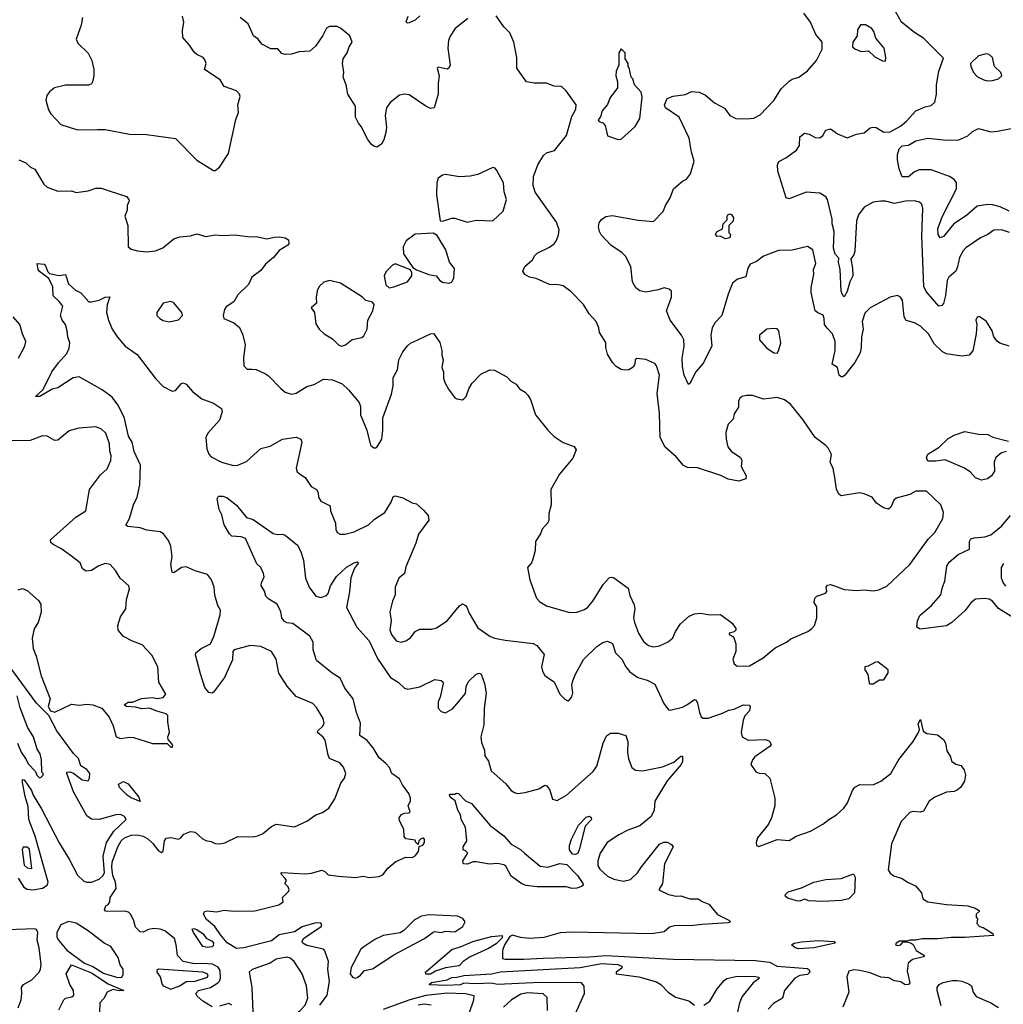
# Model space of a CAD drawing. Extents: x 1690054 to 1842981, y 782881 to 914114.
# Tile 557 of 656: x 1796596 to 1803037, y 840625 to 847072. Entities that reach past the tile are written whole.
import ezdxf

# ---------------------------------------------------------------- set-up
doc = ezdxf.new("R2010")
doc.units = 0

msp = doc.modelspace()

# ---------------------------------------------------------------- linework, layer by layer
at = {"layer": '0CON10XD'}
for points in [[(1797007.5, 847085), (1796998.8, 847035), (1796966.4, 846943.6), (1796977, 846917), (1797045, 846853.3), (1797068, 846805), (1797082, 846745), (1797082, 846705), (1797073.3, 846665), (1797065, 846652.5), (1797046.1, 846643.9), (1796895, 846641.9), (1796824.5, 846625.5), (1796789.7, 846600.3), (1796773.8, 846575), (1796766.2, 846545), (1796785, 846482.5), (1796800, 846455), (1796865, 846386), (1796975, 846350), (1797105, 846352.9), (1797155, 846352), (1797315, 846322.5), (1797425, 846319.2), (1797615, 846293.8), (1797755, 846152), (1797865, 846083.3), (1797875, 846083.3)], [(1797875, 846083.3), (1797905, 846106.7), (1797962.5, 846195), (1798010.9, 846419.1), (1798029.2, 846465), (1798023.8, 846515), (1798038.8, 846568.8), (1798035.8, 846585), (1798015.4, 846605.4), (1797935, 846634.2), (1797907.4, 846677.4), (1797806.7, 846745), (1797816.7, 846785), (1797808.3, 846808.3), (1797796.7, 846825), (1797755, 846844.2), (1797738.3, 846858.3), (1797708, 846905), (1797664.2, 846955), (1797661.7, 847001.7), (1797670, 847055), (1797661.9, 847095)], [(1799529.5, 847080.5), (1799447, 847013), (1799415, 846963.3), (1799404.4, 846935), (1799398.6, 846885), (1799413.8, 846775), (1799406.1, 846753.9), (1799395, 846746.7), (1799335, 846760), (1799330, 846755), (1799343.3, 846705), (1799336, 846655), (1799336.9, 846585), (1799308.8, 846495), (1799285, 846490.8), (1799255, 846505.6), (1799145, 846578.9), (1799115, 846584.5), (1799082.3, 846577.7), (1799021.3, 846528.7), (1798998.1, 846495), (1798989.2, 846445), (1798996.9, 846365), (1798993.9, 846333.9), (1798980, 846285), (1798963.9, 846256.1), (1798935, 846236.7), (1798915, 846243.8), (1798898.8, 846255), (1798875, 846286.7), (1798832.7, 846372.7), (1798814, 846395), (1798794.5, 846434.5), (1798794, 846505), (1798744, 846585), (1798733.8, 846645), (1798714, 846695), (1798718, 846725), (1798710, 846785), (1798713.8, 846815), (1798740, 846855), (1798753.3, 846895), (1798772.5, 846925), (1798756.7, 846965), (1798696.4, 847016.4), (1798675, 847027.5), (1798625, 847027.5), (1798605, 847016.7), (1798581.2, 846968.8), (1798531.7, 846898.3), (1798495, 846865.8), (1798425, 846861.2), (1798375, 846845.8), (1798334.3, 846844.3), (1798311.2, 846851.2), (1798285, 846880.6), (1798241.2, 846881.2), (1798182.2, 846912.2), (1798156.2, 846945), (1798125.7, 846965.7), (1798090.8, 847045), (1798040, 847085)], [(1799215, 847096.2), (1799185, 847068), (1799145, 847051.2), (1799135, 847050), (1799127, 847057), (1799140, 847095)], [(1799175, 844962.5), (1799285, 845015.8), (1799305, 845016), (1799315, 845006.7), (1799347.7, 844957.7), (1799360, 844905), (1799360, 844875), (1799368.8, 844845), (1799360, 844795), (1799371.2, 844765), (1799370, 844725), (1799380, 844695), (1799402.7, 844652.7), (1799446.1, 844596.1), (1799458.3, 844588.3), (1799495, 844583.3), (1799505, 844590), (1799518.8, 844605), (1799536.2, 844655), (1799558.3, 844691.7), (1799615, 844750), (1799675, 844780), (1799705, 844777.5), (1799785, 844732.5), (1799812.5, 844705), (1799847.5, 844685), (1799867.5, 844655), (1799905, 844633.3), (1799924.2, 844614.2), (1799940, 844585), (1799974.3, 844484.3), (1800053.3, 844385), (1800095, 844343.3), (1800155, 844303.3), (1800226.1, 844276.1), (1800240, 844255), (1800218.8, 844201.2), (1800130, 844095), (1800073.8, 843995), (1800076.7, 843895), (1800060.7, 843839.3), (1800060, 843795), (1800053.6, 843776.4), (1800016.7, 843735), (1800006.7, 843705), (1799973.3, 843655), (1799971.2, 843595), (1799955, 843540), (1799946.7, 843515), (1799921.2, 843485), (1799936.2, 843405), (1799980, 843285), (1800000.9, 843260.9), (1800044.4, 843234.4), (1800195, 843190.8), (1800245, 843192.2), (1800295, 843210.6), (1800315, 843224.4), (1800348.5, 843265), (1800416.1, 843373.9), (1800455, 843416.2), (1800468.3, 843421.7), (1800485, 843418.8), (1800579.8, 843349.8), (1800591.7, 843301.7), (1800620.3, 843240.3), (1800623.3, 843215), (1800615.6, 843155), (1800621.5, 843125), (1800648.6, 843055), (1800680.7, 843000.7), (1800713.1, 842973.1), (1800745, 842965.6), (1800785, 842972.9), (1800841.2, 842998.8), (1800872, 843025), (1800889.2, 843065), (1800923.8, 843115), (1800980, 843165), (1801015, 843182), (1801054.1, 843185.9), (1801116.1, 843173.9), (1801185, 843176.2), (1801261.2, 843121.2), (1801286.1, 843086.1), (1801285.9, 843074.1), (1801275, 843062.5), (1801242.5, 843055), (1801242.5, 843045), (1801270.7, 843030.7), (1801286, 842985), (1801286.2, 842935), (1801266.2, 842885), (1801273.8, 842855), (1801295, 842838.8), (1801375, 842840), (1801465, 842892.9), (1801542.2, 842957.8), (1801617.5, 842995), (1801645, 843016.7), (1801757.5, 843065), (1801782.5, 843085), (1801800, 843105), (1801816.7, 843155), (1801816.4, 843226.4), (1801797.5, 843255), (1801802.5, 843285), (1801815, 843296.7), (1801873, 843317), (1801881.7, 843328.3), (1801877.5, 843355), (1801885, 843370), (1801905, 843372.5), (1801938.3, 843361.7), (1801995, 843341.2), (1802075, 843333.3), (1802125, 843338.8), (1802185, 843332), (1802221.7, 843338.3), (1802275, 843363.3), (1802423.8, 843505), (1802545, 843671.2), (1802589.2, 843715), (1802641.2, 843805), (1802646.2, 843845), (1802626.7, 843895), (1802534.4, 843984.4), (1802465, 843985.5), (1802425, 843963.3), (1802335, 843938.6), (1802320, 843925), (1802300.3, 843879.7), (1802285, 843866.7), (1802252.5, 843875), (1802207, 843907), (1802177.5, 843945), (1802125, 843966.2), (1802095, 843973.8), (1801975, 843954), (1801960, 843965), (1801945, 843997.5), (1801933, 844073), (1801922.4, 844132.4), (1801902, 844175), (1801911.2, 844225), (1801892.9, 844265), (1801875, 844284.4), (1801804.2, 844335), (1801723, 844453), (1801642.5, 844555), (1801605, 844582.9), (1801555, 844598.6), (1801466.4, 844586.4), (1801395, 844611.2), (1801355, 844610), (1801326.1, 844603.9), (1801313.3, 844595), (1801303.8, 844575), (1801302.5, 844535), (1801275, 844490), (1801266.7, 844455), (1801235, 844422.5), (1801220.3, 844369.7), (1801221.4, 844325), (1801231.9, 844275), (1801255, 844245.7), (1801316.2, 844205), (1801323.8, 844185), (1801321.2, 844145), (1801352.5, 844085), (1801350, 844065), (1801305, 844050), (1801235, 844064), (1801187, 844087), (1801035, 844136.7), (1800969.1, 844139.1), (1800942.6, 844152.6), (1800895, 844210), (1800822.7, 844272.7), (1800790, 844335), (1800786, 844495), (1800770, 844625), (1800785.6, 844745), (1800765.6, 844805.6), (1800755, 844820), (1800695, 844846.7), (1800636.1, 844853.9), (1800626.2, 844845), (1800623.8, 844816.2), (1800613, 844797), (1800585, 844780), (1800555, 844776.7), (1800535, 844781.2), (1800501.2, 844801.2), (1800477.7, 844827.7), (1800445, 844882.5), (1800434.2, 844925), (1800435, 844957.5), (1800393.2, 845023.2), (1800387.5, 845055), (1800370, 845095), (1800323.8, 845145), (1800287.3, 845207.3), (1800205, 845292.5), (1800155, 845328.8), (1800123.6, 845336.4), (1800065, 845337.5), (1799977.6, 845377.6), (1799935, 845385.7), (1799904.2, 845404.2), (1799890, 845425), (1799904.1, 845455.9), (1799955, 845502.5), (1799966.2, 845525), (1799985, 845543.8), (1800065, 845582.5), (1800095, 845604.4), (1800110, 845625), (1800125, 845663.3), (1800127.3, 845695), (1800110, 845745), (1799972.1, 845942.1), (1799958.8, 845985), (1799960.8, 846045), (1799989.3, 846120.7), (1800025, 846182.5), (1800045, 846200), (1800098, 846215), (1800177, 846313), (1800211.2, 846438.8), (1800236.7, 846485), (1800240, 846515), (1800175, 846606.7), (1800143.6, 846633.6), (1800095, 846636.7), (1800045, 846656.7), (1799964, 846656), (1799915, 846664.2), (1799870.8, 846725), (1799851.4, 846755), (1799851.4, 846825), (1799832.5, 846925), (1799805, 846986.7), (1799765.9, 847025.9), (1799715.9, 847095.9)], [(1800435, 845782), (1800475, 845790), (1800645, 845758.6), (1800745, 845749.2), (1800809.2, 845815), (1800824, 845855), (1800854.3, 845905.7), (1800876.2, 845965), (1800935, 846014), (1800962.4, 846027.6), (1800988.3, 846061.7), (1801011.4, 846145), (1800994.5, 846204.5), (1800979.5, 846295), (1800915, 846434.2), (1800824.6, 846495), (1800817.5, 846515), (1800836.2, 846555), (1800875, 846571.9), (1800955, 846581.2), (1800995, 846602.5), (1801045, 846597.5), (1801087.6, 846577.6), (1801145, 846526.2), (1801211.7, 846491.7), (1801246, 846445), (1801285, 846425.6), (1801355, 846422.5), (1801402.3, 846427.7), (1801445, 846448), (1801535, 846542.5), (1801581.7, 846618.3), (1801635, 846669.2), (1801655, 846682.5), (1801697.5, 846695), (1801755, 846736.7), (1801814, 846805), (1801851.2, 846878.8), (1801850, 846925), (1801808.8, 846975), (1801773.8, 847055), (1801730.8, 847115)], [(1803077.4, 845677.4), (1803025, 845696.1), (1802975, 845692.5), (1802935.8, 845665), (1802886.8, 845643.2), (1802792.4, 845577.6), (1802775, 845557.5), (1802749.5, 845515), (1802737.6, 845452.4), (1802725.5, 845425), (1802680, 845385), (1802668.9, 845365), (1802658, 845265), (1802645, 845213.8), (1802635, 845199.2), (1802615, 845195.7), (1802531.5, 845291.5), (1802517.3, 845325), (1802503.2, 845655), (1802510, 845835), (1802504.2, 845864.2), (1802487.9, 845877.9), (1802455.5, 845885.5), (1802396.8, 845883.2), (1802325, 845868.1), (1802265, 845884.2), (1802235, 845884.2), (1802185, 845875.8), (1802125, 845844.3), (1802088.8, 845795), (1802074.7, 845755), (1802064.7, 845555), (1802057.7, 845532.3), (1802038.1, 845505), (1802050, 845445), (1802052.5, 845395), (1802032.8, 845355), (1802015, 845292), (1801995, 845258), (1801985, 845266.2), (1801974.5, 845295), (1801967.8, 845435), (1801958, 845485), (1801960.5, 845510.5), (1801935.8, 845535.8), (1801925.2, 845575), (1801928.4, 845685), (1801915.9, 845735), (1801915.2, 845765.2), (1801886.5, 845895), (1801875, 845911.4), (1801835.3, 845935.3), (1801745, 845941.5), (1801635, 845899.1), (1801615.3, 845905.2), (1801560.4, 846080.4), (1801559.1, 846120.9), (1801566.4, 846143.6), (1801613.6, 846166.4), (1801683.6, 846216.4), (1801701.7, 846248.3), (1801704.3, 846305), (1801735, 846328), (1801765, 846322.5), (1801805, 846300.6), (1801835, 846298.1), (1801855, 846313.1), (1801875, 846348), (1801905, 846356), (1801950, 846325), (1802015, 846298), (1802075, 846321.9), (1802125, 846330), (1802165, 846363.1), (1802181.4, 846368.6), (1802205, 846365.5), (1802255.3, 846335.3), (1802295, 846337.3), (1802362.5, 846375), (1802402.2, 846407.8), (1802465, 846474.5), (1802525, 846500.6), (1802565, 846508.8), (1802588.3, 846531.7), (1802600, 846585), (1802599.5, 846645), (1802614.6, 846735), (1802645, 846820), (1802515, 846950), (1802455, 846986.9), (1802371.1, 847055), (1802331.1, 847125)], [(1802265, 846800), (1802266.7, 846825), (1802256.2, 846885), (1802201.7, 846951.7), (1802190, 846995), (1802176.7, 847015), (1802135, 847037.5), (1802101.7, 847038.3), (1802082.5, 847005), (1802080, 846965), (1802052.5, 846925), (1802050, 846895), (1802065, 846880), (1802105, 846863.3), (1802155, 846867.5), (1802195, 846827.5), (1802245, 846802.5), (1802265, 846800)], [(1800515, 846286.2), (1800535, 846290), (1800627, 846373), (1800655.6, 846424.4), (1800671.4, 846565), (1800665, 846596.7), (1800622.5, 846645), (1800610, 846685), (1800600, 846695), (1800587, 846757), (1800580, 846765), (1800580, 846785), (1800560, 846815), (1800560, 846855), (1800535, 846880), (1800520, 846855), (1800520, 846775), (1800502.5, 846735), (1800500, 846705), (1800510, 846665), (1800510, 846625), (1800461.1, 846558.9), (1800444, 846516), (1800410, 846475), (1800400, 846435), (1800383.3, 846415), (1800390, 846405), (1800415, 846396.7), (1800429.7, 846379.7), (1800445, 846312), (1800515, 846286.2)], [(1802931.2, 846671.2), (1802965, 846672.5), (1803005.9, 846684.1), (1803026.7, 846705), (1803020, 846725), (1802980, 846765), (1802966.2, 846825), (1802945, 846843.3), (1802925, 846848.8), (1802873.9, 846836.1), (1802822.5, 846785), (1802823.8, 846765), (1802842, 846725), (1802868.3, 846698.3), (1802908.3, 846678.3), (1802931.2, 846671.2)], [(1803075, 845817.1), (1803017, 845847), (1802965, 845858.8), (1802935, 845861.1), (1802865, 845850), (1802795, 845789.1), (1802713.1, 845735), (1802645, 845651.2), (1802623.6, 845643.6), (1802610, 845665), (1802607.1, 845705), (1802639.2, 845785), (1802731.3, 845965), (1802731.2, 846005), (1802714.4, 846025), (1802685.2, 846045.2), (1802565, 846089.2), (1802485, 846087.8), (1802455, 846074.7), (1802415, 846043.4), (1802375, 846042.1), (1802354.5, 846095), (1802343, 846155), (1802343.1, 846186.9), (1802353.8, 846225), (1802375.2, 846244.8), (1802415, 846249.6), (1802465, 846277.5), (1802543.2, 846296.8), (1802665, 846283.2), (1802744.6, 846285.4), (1802805, 846311.1), (1802835, 846338.6), (1802875, 846358.8), (1802955, 846337.5), (1802998.9, 846341.1), (1803155, 846371.4)], [(1796590, 846155), (1796636.7, 846135), (1796665.9, 846105.9), (1796695, 846093.3), (1796754.5, 845994.5), (1796775, 845976), (1796845, 845948), (1796935, 845951.2), (1796965, 845941.2), (1797045, 845951.2), (1797095, 845968), (1797129.5, 845969.5), (1797295, 845913.3), (1797311.2, 845895), (1797312, 845885), (1797298.6, 845855), (1797298.8, 845825), (1797284.2, 845785), (1797304, 845725), (1797305.7, 845585), (1797325, 845568.9), (1797367.6, 845557.6), (1797425, 845552.2), (1797485, 845558.9), (1797532.6, 845577.4), (1797605, 845636), (1797645, 845649.2), (1797715, 845655.8), (1797755, 845670), (1797815, 845651.4), (1797875, 845662), (1797925, 845658), (1798005, 845662), (1798105, 845650), (1798145, 845652.9), (1798215, 845636.5), (1798261.7, 845648.3), (1798295, 845648.8), (1798335, 845642.5), (1798355, 845630), (1798357.5, 845605), (1798352.5, 845595), (1798295, 845560), (1798257.5, 845515), (1798205, 845470), (1798175, 845430), (1798116.7, 845385), (1798095, 845336.7), (1798025, 845270), (1797998.8, 845225), (1797948.3, 845191.7), (1797936.2, 845175), (1797927.5, 845135), (1797932.5, 845115), (1797997, 845087), (1798035.6, 845055.6), (1798055, 845012.5), (1798072.9, 844945), (1798061.2, 844855), (1798063.3, 844805), (1798085, 844784.2), (1798115, 844783.8), (1798145, 844781.2), (1798205, 844753.3), (1798225, 844740), (1798305.9, 844655.9), (1798335, 844633.8), (1798375, 844620), (1798405, 844626.2), (1798475, 844670.6), (1798525, 844682.2), (1798585, 844718.6), (1798645, 844714.3), (1798706.6, 844686.6), (1798748.9, 844648.9), (1798819.2, 844565), (1798828.3, 844538.3), (1798828, 844485), (1798868.8, 844385), (1798893.3, 844285), (1798915, 844267.5), (1798925, 844267.5), (1798937.5, 844275), (1798966.7, 844325), (1798973.8, 844385), (1798973.1, 844465), (1799030, 844620), (1799040.4, 844675), (1799042.1, 844727.9), (1799070.3, 844779.7), (1799079.2, 844845), (1799105, 844896.7), (1799134.5, 844935.5), (1799155, 844954), (1799175, 844962.5)], [(1799525, 845746), (1799585, 845758), (1799695, 845754.3), (1799762.1, 845817.9), (1799783.1, 845895), (1799767.8, 845945), (1799762.8, 846002.8), (1799721.2, 846085), (1799708.8, 846098.8), (1799695, 846103.8), (1799595, 846058), (1799546.4, 846046.4), (1799475, 846042.5), (1799385, 846058), (1799365, 846053.8), (1799336.7, 846035), (1799326.2, 846005), (1799326, 845925), (1799350, 845755), (1799365, 845752.5), (1799425, 845771.2), (1799445, 845772), (1799525, 845746)], [(1801215, 845636.7), (1801185, 845653.3), (1801163, 845653), (1801152.5, 845665), (1801162.5, 845685), (1801198.3, 845701.7), (1801202.5, 845735), (1801228.3, 845761.7), (1801227.5, 845785), (1801233.3, 845795), (1801245, 845800), (1801256.4, 845796.4), (1801270, 845775), (1801268.3, 845751.7), (1801240, 845725), (1801240, 845675), (1801250, 845665), (1801245, 845642.5), (1801215, 845636.7)], [(1803076.2, 844935), (1803015, 844954.4), (1802997.4, 844967.4), (1802974, 844995), (1802963.8, 845035), (1802926.1, 845096.1), (1802878.3, 845128.3), (1802865, 845123.3), (1802856.2, 845105), (1802863.8, 845075), (1802859.2, 845015), (1802836.3, 844903.7), (1802813.8, 844875), (1802762.2, 844867.8), (1802665, 844883.5), (1802637.7, 844897.7), (1802585, 844950), (1802546.7, 845015), (1802495, 845064.3), (1802455, 845087.5), (1802401.7, 845101.7), (1802387, 845127), (1802375.6, 845235.6), (1802364.2, 845254.2), (1802345, 845266.2), (1802295, 845254), (1802165.5, 845184.5), (1802130.5, 845149.5), (1802112.7, 845095), (1802118.2, 845045), (1802107.9, 844995), (1802106.4, 844925), (1802099.5, 844890.5), (1802065, 844828), (1802000, 844745), (1801985, 844733.8), (1801975, 844733.3), (1801962, 844745), (1801950, 844795), (1801916.7, 844816.7), (1801936.2, 844905), (1801935.4, 844965), (1801917.5, 845015), (1801882.9, 845052.9), (1801865.6, 845075), (1801864.3, 845115), (1801857.2, 845137.2), (1801821.8, 845151.8), (1801805.5, 845165.5), (1801778.6, 845285), (1801777.5, 845315), (1801795.7, 845405), (1801793.8, 845435), (1801808.6, 845475), (1801788.6, 845565), (1801755, 845586.2), (1801655, 845562), (1801565, 845560), (1801467, 845523), (1801421.1, 845488.9), (1801379.5, 845470.5), (1801363.1, 845445), (1801351.4, 845388.6), (1801296.6, 845373.4), (1801264.5, 845345.5), (1801235.5, 845275), (1801194.3, 845135), (1801150.6, 845089.4), (1801131.1, 845055), (1801121.1, 845005), (1801128.1, 844935), (1801105, 844889.2), (1801072.5, 844825), (1801023.1, 844766.9), (1800985, 844690), (1800975, 844682.5), (1800947.1, 844745), (1800935, 844800), (1800933.2, 844855), (1800946.9, 844935), (1800945.4, 844975), (1800930.4, 845005), (1800854.5, 845105), (1800830.6, 845165), (1800862.9, 845255), (1800863.8, 845295), (1800847.9, 845307.9), (1800815, 845315.6), (1800777.4, 845302.6), (1800695, 845288), (1800657, 845297), (1800630.8, 845315), (1800609.4, 845355), (1800597.5, 845455), (1800563.2, 845523.2), (1800541.2, 845545), (1800466.4, 845596.4), (1800403.8, 845663.8), (1800391.4, 845685), (1800385.6, 845715), (1800389.3, 845740.7), (1800405, 845764), (1800435, 845782)], [(1799405, 845346.2), (1799425, 845353.3), (1799438.3, 845381.7), (1799442.3, 845442.3), (1799411.2, 845485), (1799386.2, 845565), (1799329.5, 845659.5), (1799303.6, 845673.6), (1799185, 845667.1), (1799126.8, 845623.2), (1799105.8, 845585), (1799108.5, 845538.5), (1799170, 845450), (1799194, 845434), (1799274.2, 845404.2), (1799323.8, 845393.8), (1799346.2, 845365), (1799365, 845352.9), (1799405, 845346.2)], [(1796920.5, 844920.5), (1796924.3, 844955), (1796911.4, 844995), (1796906.9, 845035), (1796895.6, 845075.6), (1796874.2, 845105), (1796862, 845135), (1796877.5, 845195), (1796855, 845226.2), (1796815, 845262.5), (1796812.7, 845322.7), (1796787.3, 845377.3), (1796725, 845423.3), (1796716.1, 845436.1), (1796710, 845475), (1796755, 845470), (1796765, 845460), (1796779.7, 845419.7), (1796790.3, 845410.3), (1796855, 845397.5), (1796895, 845402.5), (1796915, 845342.5), (1796960.7, 845300.7), (1796995, 845282.5), (1797047.5, 845225), (1797065, 845223.8), (1797115, 845236), (1797155, 845253.8), (1797186.7, 845256.7), (1797167.5, 845205), (1797164, 845155), (1797176.7, 845105), (1797201.2, 845045), (1797235, 844993.3), (1797285.7, 844935), (1797365, 844880), (1797485, 844722.9), (1797535, 844670.8), (1797595, 844638.8), (1797615, 844643.3), (1797655, 844690), (1797665, 844693.3), (1797685, 844686), (1797727.9, 844637.9), (1797788.3, 844588.3), (1797865, 844561.4), (1797916.8, 844526.8), (1797920.8, 844505), (1797905, 844450), (1797827.1, 844365), (1797815.6, 844335), (1797821.1, 844261.1), (1797835, 844226.2), (1797850.2, 844210.2), (1797917.5, 844175), (1797995, 844152.9), (1798025, 844155.7), (1798080.6, 844179.4), (1798175, 844264.4), (1798235, 844279.2), (1798317.5, 844325), (1798405, 844339.2), (1798435.7, 844325.7), (1798442.5, 844305), (1798405.8, 844134.2), (1798411.7, 844111.7), (1798434.7, 844094.7), (1798464.2, 844075), (1798505, 844016.2), (1798538.8, 843995), (1798550, 843975), (1798552.5, 843945), (1798568.3, 843918.3), (1798628.3, 843888.3), (1798630.7, 843855), (1798663.6, 843775), (1798665, 843733.3), (1798675, 843714), (1798695, 843703.1), (1798725, 843703.1), (1798785, 843717.5), (1798878.8, 843765), (1798918.6, 843801.4), (1798986.5, 843845), (1799027.7, 843912.3), (1799042.2, 843947.8), (1799053.8, 843955), (1799105, 843941.1), (1799165, 843907.1), (1799195, 843902.2), (1799240.4, 843860.4), (1799270.4, 843825), (1799274.4, 843795), (1799206.9, 843703.1), (1799190, 843645), (1799125, 843490), (1799115.8, 843445), (1799078.8, 843415), (1799053.3, 843355), (1799054, 843305), (1799036, 843265), (1799019.4, 843195), (1799028.1, 843135), (1799018.9, 843075), (1799030.5, 843045), (1799060.8, 843005), (1799095, 842995.5), (1799124, 843005), (1799154.3, 843025), (1799185, 843065.8), (1799215, 843080.8), (1799295, 843080), (1799325, 843090), (1799394.2, 843135), (1799475, 843233.8), (1799495, 843245.8), (1799515, 843236.2), (1799524.1, 843224.1), (1799540, 843185), (1799595, 843089.2), (1799675, 843034.4), (1799705, 843022.2), (1799775, 843008.5), (1799957.6, 842987.6), (1799981.2, 842975), (1800030, 842915), (1800013.3, 842835), (1800020, 842805), (1800035, 842777.5), (1800071.7, 842751.7), (1800095.8, 842735.8), (1800132.5, 842655), (1800165, 842622.5), (1800185, 842612.5), (1800195, 842617.5), (1800211.7, 842638.3), (1800218, 842665), (1800212, 842715), (1800217.9, 842742.1), (1800234.6, 842785.4), (1800288.3, 842881.7), (1800375, 842967.1), (1800415, 842993.8), (1800445, 843003.3), (1800477.3, 842987.3), (1800497.5, 842925), (1800538.6, 842885), (1800564.4, 842835), (1800591.2, 842801.2), (1800643.7, 842763.7), (1800705, 842748.1), (1800755, 842720), (1800812.9, 842595), (1800845, 842552.5), (1800855, 842550), (1800935, 842570), (1800965.4, 842584.6), (1801015, 842621.2), (1801025, 842616.7), (1801035, 842597.5), (1801046.7, 842535), (1801057.5, 842507.5), (1801068.8, 842498.8), (1801105, 842499.2), (1801198.2, 842531.8), (1801239.7, 842550.3), (1801275, 842557.1), (1801332.5, 842585), (1801373.6, 842583.6), (1801380, 842575), (1801373.9, 842546.1), (1801345, 842512.5), (1801334, 842485), (1801320, 842405), (1801327.5, 842375), (1801365, 842353.3), (1801479.3, 842359.3), (1801505, 842347.5), (1801516.4, 842326.4), (1801510, 842315), (1801410, 842245), (1801393.8, 842225), (1801383.8, 842195), (1801416.4, 842146.4), (1801437, 842137), (1801475, 842136), (1801508.8, 842105), (1801540, 841975), (1801540, 841925), (1801518.8, 841845), (1801498.8, 841805), (1801426.7, 841715), (1801417.5, 841685), (1801420, 841665), (1801435, 841657.5), (1801555, 841703.8), (1801635, 841697.5), (1801680, 841725), (1801775, 841757.8), (1801856, 841804), (1801894.6, 841835.4), (1801945.4, 841864.6), (1801991.6, 841908.4), (1802016.9, 841943.1), (1802048.6, 842025), (1802065, 842046), (1802097, 842063), (1802185, 842060.8), (1802235, 842085.4), (1802300.4, 842135), (1802352.9, 842227.1), (1802446.9, 842345), (1802481.2, 842405), (1802487.5, 842425), (1802479.3, 842460.7), (1802495, 842490), (1802512.2, 842412.2), (1802535, 842397.8), (1802605, 842388), (1802645, 842358), (1802657.5, 842335), (1802667.5, 842285), (1802690, 842245), (1802697.3, 842217.3), (1802725, 842197.5), (1802758, 842188), (1802779.5, 842159.5), (1802790, 842125), (1802781.9, 842085), (1802755.8, 842045), (1802735, 842027.5), (1802715, 842018.1), (1802665, 842013.1), (1802589.4, 841980.6), (1802550.8, 841955), (1802515, 841890), (1802495, 841882.2), (1802445, 841886.7), (1802425, 841880.6), (1802368.3, 841821.7), (1802304.5, 841675), (1802282.9, 841505), (1802295, 841483.8), (1802320, 841465), (1802375, 841449.4), (1802408.8, 841425), (1802461.1, 841401.1), (1802500.8, 841355), (1802510, 841315), (1802542, 841295), (1802665, 841277.1), (1802805, 841269.6), (1802852.5, 841255), (1802878.3, 841238.3), (1802878.3, 841231.7), (1802860, 841215), (1802860, 841195), (1802867.5, 841185), (1802863, 841153), (1802880, 841135), (1802905, 841127.5), (1802967.9, 841087.9), (1802973.3, 841075), (1802785, 841061), (1802695, 841062.3), (1802605, 841054.1), (1802505.6, 841054.4), (1802463.6, 841043.6), (1802424.5, 841045.5), (1802405, 841037.5), (1802357.7, 841037.7), (1802336, 841025), (1802331.4, 841015), (1802345, 841009.5), (1802366.2, 841015), (1802378.3, 841031.7), (1802405, 841033.3), (1802433.9, 841023.9), (1802446.7, 841016.7), (1802467, 840977), (1802520, 840945), (1802513.3, 840935), (1802441.5, 840918.5), (1802414.4, 840895), (1802408.3, 840841.7), (1802423.8, 840766.2), (1802415, 840753.8), (1802393.2, 840753.2), (1802365, 840770.9), (1802325, 840779.2), (1802287.7, 840797.7), (1802235, 840801.4), (1802165, 840830), (1802096.6, 840846.6), (1802055, 840849.8), (1802025, 840841.4), (1802011.9, 840805), (1802024.4, 840705), (1801986.9, 840605)], [(1799015, 845316.7), (1799045, 845322), (1799136.2, 845355), (1799163.3, 845395), (1799163.3, 845415), (1799153.9, 845433.9), (1799055, 845473.3), (1799037.5, 845465), (1798995, 845422.5), (1798982.5, 845395), (1798992.5, 845335), (1799015, 845316.7)], [(1798705, 844933.4), (1798728.2, 844941.8), (1798772.3, 844977.7), (1798835, 844991.2), (1798848.3, 845001.7), (1798870, 845045), (1798876.1, 845103.9), (1798907.5, 845165), (1798916.4, 845206.4), (1798905, 845222.5), (1798863, 845233), (1798840, 845255), (1798696.4, 845346.4), (1798625, 845364), (1798587.3, 845352.7), (1798556, 845325), (1798543, 845297), (1798536, 845255), (1798540, 845215), (1798503.8, 845185), (1798526.7, 845155), (1798535, 845080), (1798556.2, 845045), (1798590, 845015), (1798645, 844982.5), (1798685, 844941.5), (1798705, 844933.4)], [(1797575, 845094), (1797635, 845107.5), (1797662.5, 845135), (1797657.5, 845155), (1797605, 845218.8), (1797585, 845227.5), (1797534.4, 845215.6), (1797493.6, 845153.6), (1797493.3, 845135), (1797512.5, 845115), (1797535, 845101.2), (1797575, 845094)], [(1796587.5, 844855), (1796630, 844935), (1796636.7, 844965), (1796613.8, 845015), (1796596, 845075), (1796553.8, 845125)], [(1801555, 844888), (1801565.7, 844904.3), (1801579.2, 844955), (1801566.7, 845035), (1801555, 845046.7), (1801530.7, 845050.7), (1801487.5, 845045), (1801440, 845005), (1801440, 844975), (1801485, 844924), (1801535, 844890), (1801555, 844888)], [(1797855, 840608.6), (1797793.8, 840645), (1797758.1, 840678.1), (1797750, 840695), (1797765.7, 840715), (1797845, 840735.5), (1797894, 840766), (1797905, 840776.9), (1797910.4, 840795), (1797909, 840845), (1797895, 840867.3), (1797857.9, 840887.9), (1797795, 840892.9), (1797739.7, 840889.7), (1797665, 840905.4), (1797628.1, 840945), (1797620, 841015), (1797608.5, 841055), (1797545, 841106), (1797515, 841117.5), (1797475, 841121.8), (1797440, 841115), (1797405, 841097.5), (1797385, 841098.9), (1797355, 841130.3), (1797342, 841172), (1797322.5, 841212.5), (1797308.3, 841228.3), (1797285, 841233.5), (1797172.5, 841232.5), (1797156.7, 841235), (1797150, 841245), (1797160, 841270), (1797175, 841277.5), (1797186.7, 841295), (1797187.5, 841325), (1797226.4, 841383.6), (1797223.4, 841425), (1797205, 841468.5), (1797198.1, 841521.9), (1797201.9, 841555), (1797237.6, 841655), (1797260.7, 841695), (1797281.3, 841715), (1797325, 841732.7), (1797365, 841734.1), (1797405, 841725.6), (1797435, 841707.9), (1797467.9, 841677.9), (1797505, 841630), (1797525, 841618.8), (1797535, 841627.5), (1797544.3, 841695.7), (1797555, 841712.9), (1797586.4, 841716.4), (1797635, 841705.8), (1797651.2, 841715), (1797671.1, 841738.9), (1797714.3, 841755.7), (1797745, 841751.6), (1797790.5, 841710.5), (1797815, 841696.2), (1797849.7, 841689.7), (1797875, 841676.6), (1797905.2, 841674.8), (1797938.6, 841681.4), (1798025, 841724.2), (1798125, 841720.8), (1798153.2, 841726.8), (1798185, 841740.8), (1798245, 841789.4), (1798275, 841803.1), (1798395, 841786), (1798475, 841823.3), (1798535, 841864.2), (1798579.1, 841880.9), (1798620.5, 841909.5), (1798660.3, 841969.7), (1798698.3, 842071.7), (1798723.6, 842106.4), (1798731.2, 842135), (1798715, 842176.7), (1798691.2, 842205), (1798625, 842233.8), (1798615, 842256.7), (1798595.2, 842355.2), (1798583.5, 842373.5), (1798545.8, 842405), (1798548, 842415), (1798580.5, 842445), (1798588.5, 842465), (1798582.2, 842495), (1798538.5, 842568.5), (1798515, 842594.2), (1798405, 842640), (1798347.4, 842707.4), (1798292, 842792), (1798274.5, 842884.5), (1798244.5, 842934.5), (1798175, 842968), (1798105, 842974.6), (1798000, 842945), (1797990.8, 842935), (1797988.9, 842881.1), (1797935.7, 842764.3), (1797865, 842667.5), (1797855, 842662.5), (1797835, 842666.7), (1797808.8, 842698.8), (1797778.6, 842788.6), (1797747, 842913), (1797750, 842925), (1797783.3, 842955), (1797845, 842986), (1797867.5, 843032.5), (1797909.4, 843175), (1797910, 843205), (1797894, 843235), (1797873.5, 843303.5), (1797868.1, 843355), (1797852.5, 843405), (1797825, 843440), (1797745, 843462.5), (1797685, 843490), (1797655, 843483.8), (1797605, 843448.8), (1797595, 843453.3), (1797584.4, 843505), (1797594.5, 843555), (1797584.6, 843625), (1797570.7, 843660.7), (1797538.1, 843705), (1797515, 843717.8), (1797429.1, 843729.1), (1797385, 843744.4), (1797304.2, 843754.2), (1797291.7, 843761.7), (1797314.3, 843805.7), (1797340.8, 843895), (1797364.2, 843945), (1797383.1, 844025), (1797385.9, 844155), (1797344.8, 844244.8), (1797333, 844305), (1797308.8, 844345), (1797279.2, 844469.2), (1797239.3, 844549.3), (1797200.3, 844600.3), (1797135, 844648.8), (1796985, 844733.5), (1796945, 844725.7), (1796845, 844661.2), (1796808.3, 844651.7), (1796727.5, 844605), (1796700, 844605), (1796749.3, 844650.7), (1796806.9, 844765), (1796850, 844825), (1796904.5, 844885.5), (1796920.5, 844920.5)], [(1796585, 843337.5), (1796615, 843346.7), (1796643.6, 843333.6), (1796717.7, 843267.7), (1796733.9, 843243.9), (1796737, 843193), (1796717.5, 843125), (1796692, 843088), (1796685.5, 843064.5), (1796677.9, 843022.1), (1796682.9, 842955), (1796704, 842905), (1796736, 842775), (1796796.2, 842625), (1796782, 842575), (1796796.4, 842546.4), (1796825, 842536.7), (1796935, 842590), (1796985, 842583.6), (1797035, 842589.5), (1797075, 842584.5), (1797134.1, 842564.1), (1797181.2, 842505), (1797207.3, 842447.3), (1797226.7, 842376.7), (1797256.1, 842366.1), (1797315, 842374.3), (1797340.9, 842370.9), (1797465, 842332), (1797561.7, 842331.7), (1797585, 842307.5), (1797595, 842307.5), (1797598.8, 842315), (1797595, 842327.5), (1797568.3, 842358.3), (1797566.7, 842375), (1797577.5, 842405), (1797565.7, 842475), (1797565.7, 842515), (1797555, 842526.9), (1797493.9, 842543.9), (1797445, 842562.7), (1797395, 842559.2), (1797355, 842569.6), (1797295, 842573.8), (1797280, 842585), (1797305, 842603.8), (1797335, 842604), (1797392.9, 842627.1), (1797465, 842632.6), (1797495, 842627.1), (1797535, 842633.2), (1797552.5, 842655), (1797506.7, 842735), (1797500, 842835), (1797459.8, 842909.8), (1797397.4, 842977.4), (1797335, 843001.4), (1797275, 843034), (1797240.8, 843075), (1797238.6, 843105), (1797255, 843162.5), (1797290, 843215), (1797294.1, 843275.9), (1797313.8, 843345), (1797310, 843365), (1797254.1, 843414.1), (1797223.3, 843465), (1797187.5, 843505), (1797155, 843510), (1797114.1, 843495.9), (1797065.9, 843464.1), (1797030.7, 843460.7), (1797007, 843477), (1796991.2, 843515), (1796926.4, 843566.4), (1796865, 843608.6), (1796813.8, 843635), (1796798.8, 843648.8), (1796798, 843665), (1796964, 843815), (1797029.2, 843855), (1797052.2, 843995), (1797125, 844092), (1797168.5, 844131.5), (1797192.5, 844185), (1797194.3, 844215), (1797185.6, 844245.6), (1797183.1, 844295), (1797158.6, 844365), (1797130.9, 844390.9), (1797095, 844406), (1796982.7, 844397.3), (1796920.3, 844379.7), (1796845, 844318), (1796825, 844316.2), (1796775, 844344.2), (1796745, 844347.5), (1796665, 844317.1), (1796515, 844313.3)], [(1803055, 844243.8), (1803023.9, 844236.1), (1802988.8, 844205), (1802976.7, 844175), (1802978.8, 844115), (1802960, 844085), (1802932.5, 844065), (1802895, 844056), (1802855, 844070.8), (1802820.2, 844110.2), (1802777.4, 844137.4), (1802655, 844190.4), (1802595, 844180), (1802542, 844182), (1802533.3, 844205), (1802543, 844227), (1802616.6, 844273.4), (1802675, 844328.8), (1802715, 844351.2), (1802785.8, 844374.2), (1802875, 844358.5), (1802935, 844355.6), (1802967.6, 844337.6), (1803071.3, 844311.3)], [(1798560.3, 840619.7), (1798608.7, 840685), (1798624.6, 840775), (1798613.3, 840855), (1798618.1, 840905), (1798593.3, 840975), (1798584.7, 840984.7), (1798475, 841009.7), (1798449.6, 841025), (1798445.2, 841035), (1798454.4, 841055.6), (1798495.9, 841084.1), (1798570, 841135), (1798573.8, 841145), (1798567.5, 841155), (1798535, 841158.5), (1798445, 841131.6), (1798395, 841100), (1798295, 841079.8), (1798245, 841041.3), (1798063.4, 840993.4), (1798015, 840989.4), (1797955, 841027.8), (1797910.3, 841080.2), (1797874.5, 841135), (1797819.2, 841179.2), (1797798.2, 841215), (1797805, 841232.1), (1797822.9, 841237.1), (1797885, 841230.9), (1797935, 841241.2), (1797995, 841234.6), (1798135, 841237.5), (1798292.5, 841275), (1798320, 841295), (1798317.5, 841325), (1798355, 841362.5), (1798360, 841375), (1798353.6, 841393.6), (1798332.5, 841415), (1798342.5, 841435), (1798335, 841447.5), (1798310, 841475), (1798307.5, 841485), (1798312.5, 841487.5), (1798465, 841478.4), (1798507.4, 841482.6), (1798575, 841502.5), (1798593.8, 841495), (1798615, 841472.1), (1798682.8, 841462.8), (1798795, 841455.7), (1798845, 841462.8), (1798885, 841454.7), (1798949.3, 841460.7), (1798976.2, 841473.8), (1799006, 841515), (1799059.7, 841560.3), (1799125, 841588), (1799165, 841586.2), (1799185, 841596.7), (1799206.2, 841625), (1799211.7, 841658.3), (1799235, 841667.5), (1799246.7, 841685), (1799247, 841707), (1799235, 841712.5), (1799220, 841705), (1799210, 841695), (1799205, 841670), (1799190, 841685), (1799185, 841700), (1799125, 841707.5), (1799113, 841723), (1799111.7, 841771.7), (1799082.5, 841825), (1799080, 841845), (1799095, 841867.5), (1799115, 841876.7), (1799145, 841877.5), (1799152.5, 841885), (1799140, 841925), (1799155, 841957.5), (1799155.6, 841975), (1799143.9, 842005), (1799102, 842062), (1799081.7, 842101.7), (1799032.9, 842135), (1799016.2, 842175), (1798992.2, 842202.2), (1798949.1, 842239.1), (1798910.4, 842305), (1798871.4, 842351.4), (1798823.8, 842385), (1798828, 842465), (1798802.2, 842535), (1798778.8, 842625), (1798724.7, 842694.8), (1798695, 842760), (1798642.1, 842792.1), (1798538.2, 842875), (1798517.5, 842945), (1798517.1, 842995), (1798495.7, 843035.7), (1798385, 843118.9), (1798345, 843122.5), (1798330.5, 843130.5), (1798312.2, 843155), (1798305.4, 843195.4), (1798280.6, 843245), (1798227, 843277), (1798206.4, 843296.4), (1798199.5, 843329.5), (1798176.1, 843366.1), (1798178, 843385), (1798195.6, 843424.4), (1798193.1, 843445), (1798175.6, 843485), (1798148.7, 843508.7), (1798075, 843674), (1798045.6, 843685.6), (1797985, 843690), (1797969.2, 843705), (1797935, 843763.3), (1797918.8, 843828.8), (1797901.2, 843865), (1797888.8, 843935), (1797898.3, 843951.7), (1797925, 843952.5), (1797955, 843941.4), (1798015, 843893.8), (1798081.7, 843811.7), (1798125, 843800), (1798255, 843706.7), (1798285, 843700), (1798315, 843703.3), (1798335, 843696.2), (1798415, 843630), (1798435, 843593.3), (1798455, 843533.3), (1798468, 843415), (1798491.8, 843355), (1798535, 843297.5), (1798567.6, 843287.6), (1798605, 843301.9), (1798615.5, 843315), (1798630.5, 843365), (1798670, 843425), (1798735, 843487.1), (1798786, 843516), (1798805, 843521.2), (1798813.3, 843515), (1798788.7, 843481.3), (1798763.9, 843416.1), (1798754.5, 843324.5), (1798735, 843222.5), (1798804.4, 843095), (1798883.8, 843005), (1798938.9, 842888.9), (1799023.9, 842763.9), (1799075, 842734.2), (1799115, 842694), (1799137.7, 842687.7), (1799215.6, 842704.4), (1799315, 842752), (1799355.8, 842745.8), (1799367.1, 842737.1), (1799368, 842725), (1799350, 842635), (1799336, 842605), (1799335, 842563.3), (1799355, 842542), (1799385, 842534), (1799430.3, 842559.7), (1799458.7, 842591.3), (1799515, 842660), (1799520, 842705), (1799535, 842738), (1799585, 842785.8), (1799605, 842792), (1799617, 842787), (1799639.2, 842725), (1799650.9, 842660.9), (1799638.1, 842561.9), (1799636.1, 842455), (1799614.5, 842375), (1799619.3, 842339.3), (1799638.8, 842288.8), (1799641.9, 842251.9), (1799665, 842217.5), (1799683.2, 842153.2), (1799778, 842068), (1799814, 842025), (1799835, 842012.5), (1799855.8, 842005.8), (1799905, 842011.9), (1799994.2, 842035.8), (1800035, 842058.8), (1800046.7, 842055), (1800067, 842027), (1800085, 841967.5), (1800115, 841960), (1800176, 841995), (1800350.4, 842149.6)], [(1803103.3, 843155), (1803005, 843215.5), (1802965, 843263.5), (1802945, 843276.7), (1802915, 843281.3), (1802855, 843277.2), (1802825.4, 843255), (1802787.9, 843202.1), (1802699.5, 843125), (1802665, 843103.1), (1802491.8, 843081.8), (1802470.8, 843095), (1802474.4, 843135), (1802490.6, 843169.4), (1802565.6, 843235), (1802626.7, 843305), (1802637.8, 843355), (1802654.7, 843395.3), (1802667.2, 843492.8), (1802681.4, 843518.6), (1802740.5, 843569.5), (1802814.5, 843605), (1802816.4, 843655), (1802825, 843671.9), (1802845, 843679.2), (1802915.4, 843684.6), (1802955, 843699.4), (1803025, 843756), (1803083.8, 843825)], [(1803053.3, 843363.3), (1803035, 843385.7), (1803024.1, 843414.1), (1803024.3, 843485), (1803039.8, 843510.2)], [(1796585, 841450), (1796622, 841392), (1796645, 841378.8), (1796684.5, 841374.5), (1796745, 841386), (1796775, 841404.6), (1796782.9, 841425), (1796696.6, 841726.6), (1796654.7, 841834.7), (1796650.5, 841920.5), (1796630.8, 841985), (1796613.6, 842076.4), (1796615, 842097.1), (1796625, 842094.3), (1796672.9, 842025), (1796683.6, 841993.6), (1796739.3, 841905), (1796855, 841682.4), (1796919.4, 841575), (1796975, 841470), (1797015, 841431.3), (1797035, 841424), (1797065, 841423.6), (1797116.3, 841445), (1797139.8, 841465), (1797150.4, 841485), (1797141.6, 841595), (1797163.5, 841685), (1797211.2, 841758.8), (1797292, 841835), (1797282, 841855), (1797255, 841866.4), (1797225, 841865.4), (1797115, 841833.8), (1797065, 841837.2), (1797035, 841859.6), (1796948.7, 842015), (1796903.2, 842135), (1796905, 842145.7), (1796925, 842146.8), (1796947.3, 842137.3), (1797005.6, 842095), (1797043.1, 842086.9), (1797052.7, 842105), (1797055, 842136.2), (1797035, 842161.9), (1796996.9, 842186.9), (1796981.6, 842235), (1796947.9, 842267.9), (1796838.3, 842415), (1796786, 842516), (1796705, 842595.5), (1796537.4, 842825)], [(1802165, 842722.5), (1802185, 842723.3), (1802225, 842750), (1802255, 842750), (1802282.5, 842795), (1802282.5, 842815), (1802215, 842866.2), (1802195, 842862.5), (1802151.7, 842838.3), (1802130, 842835), (1802130, 842815), (1802150, 842785), (1802158.3, 842728.3), (1802165, 842722.5)], [(1796725, 842107.5), (1796735, 842110), (1796750, 842125), (1796750, 842135), (1796740, 842145), (1796738.6, 842225), (1796729.4, 842265), (1796710.8, 842295), (1796685, 842375.8), (1796647.8, 842435), (1796598, 842565), (1796580, 842645)], [(1800350.4, 842149.6), (1800375.5, 842185), (1800417.1, 842335), (1800437.3, 842382.7), (1800465, 842400.6), (1800515, 842400.4), (1800565, 842384), (1800578.2, 842345), (1800575.6, 842275), (1800581.5, 842231.5), (1800604, 842175), (1800627.7, 842157.7), (1800675, 842154.2), (1800805, 842178.5), (1800880, 842210), (1800925, 842250), (1800935, 842250), (1800935.5, 842215), (1800926.5, 842195), (1800835, 842087.1), (1800754.7, 841955.3), (1800750, 841895), (1800731.2, 841855), (1800656.6, 841793.4), (1800578.8, 841765), (1800518, 841735), (1800443.1, 841685), (1800397.5, 841615), (1800381.1, 841565), (1800381.3, 841531.3), (1800395, 841510), (1800445, 841464.4), (1800486.7, 841445), (1800548.6, 841431.4), (1800595, 841442.2), (1800641.9, 841485), (1800666.7, 841525), (1800785, 841672.9), (1800814.5, 841685.5), (1800835, 841685.7), (1800865, 841671.2), (1800874, 841655), (1800819.2, 841545), (1800804.4, 841415), (1800781.2, 841375), (1800845, 841343.3), (1800895, 841332.7), (1800925, 841334.4), (1800985, 841315.7), (1801037.5, 841315), (1801065, 841296.7), (1801109.3, 841279.3), (1801165, 841212.5), (1801240, 841175), (1801250, 841165), (1801235, 841157.5), (1801065, 841147.4), (1801005, 841140.3), (1800880.5, 841139.5), (1800851.3, 841128.7), (1800815, 841098.2), (1800735, 841085.6), (1800215, 841097.2), (1800135, 841092.9), (1800028.4, 841061.6), (1799933.7, 841056.3), (1799875, 841061.2), (1799822.8, 841077.2), (1799805, 841068.1), (1799769.9, 841015), (1799756.5, 840976.5), (1799758.1, 840925), (1799775, 840919.8), (1799895, 840920.6), (1800025, 840927.4), (1800324.6, 840934.6), (1800433.6, 840943.6), (1800875, 840919.7), (1801415, 840911.9), (1801505, 840901.2), (1801555, 840874.3), (1801755, 840858.5), (1801765, 840851.2), (1801769.2, 840835), (1801755, 840819.2), (1801705, 840813.6), (1801670.6, 840795), (1801604.3, 840715), (1801590, 840665), (1801530.9, 840629.1), (1801498, 840592)], [(1796581.1, 842335), (1796604.5, 842275), (1796638, 842228), (1796650, 842200), (1796698, 842148), (1796707.5, 842125), (1796725, 842107.5)], [(1797385, 841952.5), (1797325, 841976.8), (1797299.3, 841995), (1797248.9, 842045), (1797243.6, 842066.4), (1797275, 842082.5), (1797305, 842068), (1797375, 841981.2), (1797385, 841952.5)], [(1800213.3, 841383.3), (1800173.2, 841393.2), (1799985, 841394.2), (1799912.8, 841402.8), (1799884.2, 841414.2), (1799815, 841464.4), (1799778.1, 841528.1), (1799765, 841537.8), (1799724.3, 841545.7), (1799672.7, 841542.7), (1799585, 841557.5), (1799565, 841556.7), (1799525, 841542.5), (1799502.5, 841545), (1799496.7, 841565), (1799530, 841615), (1799515, 841630), (1799500, 841635), (1799500, 841655), (1799523.3, 841695), (1799514.3, 841784.3), (1799486.2, 841835), (1799482.5, 841865), (1799463.8, 841895), (1799447, 841957), (1799415, 841980), (1799410, 841995), (1799415, 842000), (1799445, 842000), (1799455, 842007.5), (1799470, 842005), (1799515, 841957.5), (1799555, 841940), (1799676, 841795), (1799765, 841728), (1799815, 841673.8), (1799875, 841638), (1799901.2, 841615), (1800005, 841528.8), (1800055, 841522.5), (1800133.6, 841546.4), (1800179.1, 841539.1), (1800247.4, 841467.4), (1800283.2, 841415), (1800284.5, 841405), (1800274.5, 841395), (1800245, 841384.3), (1800213.3, 841383.3)], [(1800235, 841604.6), (1800215, 841607.9), (1800195.5, 841635), (1800195.5, 841665), (1800209.1, 841705), (1800255, 841798.6), (1800305, 841850), (1800327.3, 841857.3), (1800338.6, 841848.6), (1800339.2, 841835), (1800298.3, 841791.7), (1800260.3, 841635), (1800249.6, 841615), (1800235, 841604.6)], [(1796675, 841513.8), (1796660.3, 841640.2), (1796645, 841654.6), (1796617.3, 841652.7), (1796610.7, 841635), (1796624.2, 841535), (1796645, 841517.5), (1796675, 841513.8)], [(1801855, 841298.5), (1801763, 841303), (1801735, 841313.4), (1801705, 841301), (1801681.5, 841301.5), (1801625, 841319.2), (1801610.9, 841330.9), (1801608.3, 841341.7), (1801628.3, 841361.7), (1801715, 841388.1), (1801796.4, 841423.6), (1801875, 841441.9), (1801975, 841448.9), (1802055, 841478.8), (1802066.4, 841456.4), (1802063.3, 841355), (1802025.5, 841314.5), (1801975, 841304.8), (1801855, 841298.5)], [(1798795, 840796.2), (1798805, 840799.4), (1798827.3, 840815), (1798853.9, 840846.1), (1798905, 840857.1), (1799045, 840947.5), (1799246.8, 841055), (1799303.3, 841096.7), (1799315, 841100.9), (1799354.8, 841094.8), (1799385, 841103.3), (1799445, 841098.4), (1799496.7, 841135), (1799513.2, 841165), (1799497.4, 841187.4), (1799462.6, 841202.6), (1799275, 841210.9), (1799227.5, 841202.5), (1799181.2, 841178.8), (1799111.3, 841108.7), (1799087, 841093), (1798975.7, 841074.3), (1798921.9, 841048.1), (1798848.8, 841001.2), (1798830.4, 840985), (1798781.4, 840895), (1798765.3, 840865), (1798760.5, 840825), (1798775, 840801.9), (1798795, 840796.2)], [(1797235, 840799.4), (1797265, 840803.2), (1797273.2, 840816.8), (1797273, 840855), (1797253.7, 840883.7), (1797241.2, 840931.2), (1797193, 841003), (1797149.4, 841025), (1797044.4, 841105), (1796965, 841156.5), (1796915, 841166.5), (1796865.8, 841144.2), (1796839.7, 841095), (1796839, 841065), (1796849.2, 841045), (1796905, 840979.9), (1797020.8, 840895), (1797075, 840872.7), (1797145, 840828), (1797235, 840799.4)], [(1796585, 840601.2), (1796604.5, 840655), (1796610.6, 840695), (1796608.1, 840735), (1796620.8, 840755), (1796675, 840785.7), (1796722.9, 840835), (1796732.9, 840855), (1796736.9, 840885), (1796729.1, 840939.1), (1796723.5, 840995), (1796710, 841045), (1796714.4, 841095), (1796705, 841114.2), (1796695, 841119.2), (1796335, 841106)], [(1797825, 840996.2), (1797795, 841002.5), (1797733.8, 841095), (1797725, 841117.5), (1797735, 841122), (1797755, 841114.3), (1797796, 841086), (1797817.6, 841057.6), (1797855, 841038.6), (1797864.3, 841025), (1797862.3, 841007.7), (1797855, 841002), (1797825, 840996.2)], [(1799285, 840821.2), (1799255, 840822.5), (1799253.3, 840835), (1799425, 840983.3), (1799487.3, 841002.7), (1799563.9, 841036.1), (1799685, 841068.8), (1799755, 841076.2), (1799755, 841059.4), (1799715, 841021.1), (1799665, 840990.5), (1799544.8, 840935.2), (1799500.6, 840905), (1799472.7, 840877.3), (1799385, 840864.5), (1799318.9, 840841.1), (1799285, 840821.2)], [(1801698.3, 840988.3), (1801674.3, 840995), (1801648.8, 841015), (1801667.5, 841025), (1801715, 841033.9), (1801825, 841042.9), (1801930, 841035), (1801935.8, 841024.2), (1801795, 840994.2), (1801698.3, 840988.3)], [(1798235, 840446.1), (1798265, 840454.7), (1798315, 840484.9), (1798433.2, 840585), (1798465, 840620), (1798481.9, 840665), (1798474.5, 840745), (1798445.6, 840825), (1798392.5, 840905), (1798366.1, 840926.1), (1798345, 840932.5), (1798275, 840920.6), (1798236.4, 840893.6), (1798117.8, 840852.3), (1798098.2, 840835), (1798116, 840735), (1798121.7, 840575), (1798139.1, 840469.1), (1798155, 840455.7), (1798195, 840449.1), (1798235, 840446.1)], [(1800234.4, 840565), (1800293.4, 840695), (1800293.1, 840743.1), (1800274.8, 840764.8), (1800005, 840767.7), (1799725, 840755.3), (1799685, 840762.3), (1799580.8, 840759.2), (1799505, 840762.7), (1799482.9, 840752.9), (1799385, 840747.9), (1799283, 840753), (1799277.5, 840755), (1799293, 840767), (1799395, 840783.8), (1799425, 840801.2), (1799458.3, 840801.7), (1799505, 840813.8), (1799685, 840823.3), (1799745, 840838.1), (1800265.8, 840865.8), (1800405, 840891.9), (1800512.5, 840885), (1800538.8, 840875), (1800538.3, 840861.7), (1800502.5, 840835), (1800502.5, 840825), (1800650, 840805), (1800765, 840772.5), (1800794.7, 840754.7), (1800841.9, 840705), (1800890.8, 840670.9), (1800976.5, 840646.5), (1801015, 840619.5)], [(1796851.9, 840588.1), (1796883.8, 840655), (1796895.4, 840664.6), (1796936.5, 840673.5), (1796950, 840685), (1796948.8, 840715), (1796923.6, 840755), (1796899.2, 840825), (1796935, 840883.3), (1797065, 840830), (1797175, 840759.1), (1797277.5, 840715), (1797247.6, 840712.4), (1797205, 840720.6), (1797169.1, 840705), (1797147.1, 840662.9), (1797120, 840635), (1797118.9, 840571.1)], [(1797585, 840724.3), (1797645, 840744.7), (1797685, 840773.3), (1797745, 840776), (1797825, 840802.4), (1797830.3, 840815), (1797823.6, 840825), (1797795, 840835.6), (1797504.3, 840855.7), (1797493.6, 840845), (1797493.4, 840835), (1797514.7, 840804.7), (1797527.6, 840755), (1797535, 840744.7), (1797585, 840724.3)], [(1801075, 840620), (1801115, 840644.5), (1801163.6, 840725), (1801209.4, 840780.6), (1801227.1, 840792.9), (1801285, 840806.7), (1801405, 840809), (1801432.9, 840802.9), (1801441.1, 840795), (1801399.4, 840765), (1801326.9, 840675), (1801310, 840635), (1801294.6, 840565)], [(1802630, 840615), (1802604.2, 840715), (1802604.2, 840735), (1802616.2, 840755), (1802642.6, 840767.4), (1802705, 840780.6), (1802735, 840780.6), (1802765, 840777.1), (1802809.7, 840759.7), (1802828.8, 840745), (1802838.8, 840705), (1802858.8, 840675), (1802954.2, 840634.2), (1803004.3, 840604.3)], [(1799540, 840565), (1799570.6, 840655), (1799570.8, 840680.8), (1799515, 840692.5), (1799395, 840697), (1799255, 840681.6), (1799150.4, 840655), (1798975, 840591.7)], [(1800052.9, 840585), (1800049.7, 840669.7), (1800023, 840693), (1799920.7, 840699.3), (1799878.3, 840691.7), (1799816.2, 840655), (1799764.3, 840605.7)], [(1797985, 840618.1), (1797965, 840629.6), (1797905, 840612.6)], [(1799289.6, 840619.6), (1799245, 840625.2), (1799205, 840618.7)]]:
    msp.add_lwpolyline(points, dxfattribs=at)

doc.saveas('drawing.dxf')
